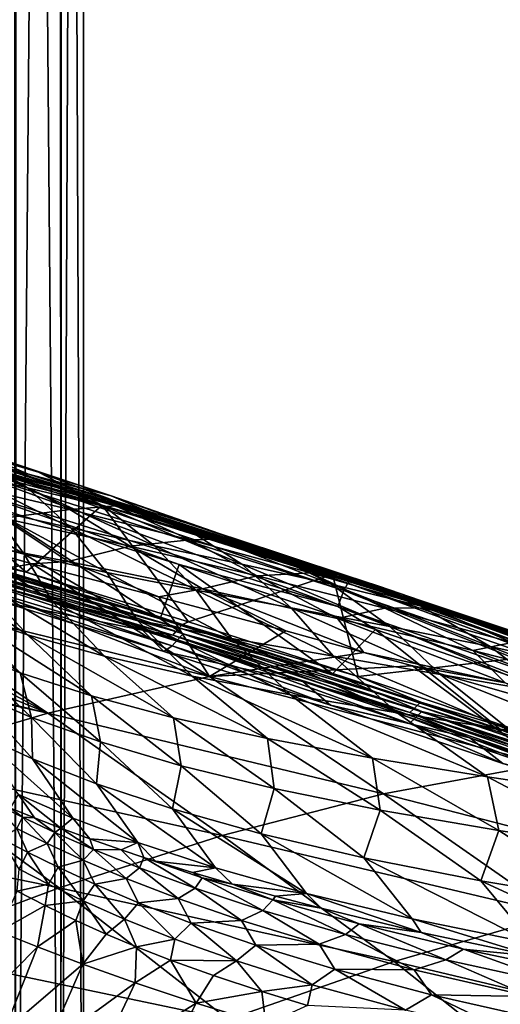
# Model space of a CAD drawing. Header units: metres. Extents: x -106 to 264, y -111 to 81.
# Tile 438 of 549: x 216.33 to 221.17, y 34.67 to 44.6. Entities that reach past the tile are written whole.
import ezdxf

# ---------------------------------------------------------------- set-up
doc = ezdxf.new("R2010")
doc.units = ezdxf.units.M
doc.layers.add('solid_20422013', color=7, linetype='CONTINUOUS')

msp = doc.modelspace()

# ---------------------------------------------------------------- linework, layer by layer
at = {"layer": 'solid_20422013'}
for points in [[(216.280319, 28.6, -4.890322), (216.271927, 80.599998, -4.917704), (216.733643, 80.599998, -2.992233)], [(216.280167, 28.6, 4.890793), (216.740433, 28.6, 2.955278), (216.306488, 80.599998, 4.802981)], [(216.740524, 28.6, -2.95477), (216.280319, 28.6, -4.890322), (216.733643, 80.599998, -2.992233)], [(216.740433, 28.6, 2.955278), (216.75386, 80.599998, 2.878128), (216.306488, 80.599998, 4.802981)], [(216.740524, 28.6, -2.95477), (216.733643, 80.599998, -2.992233), (216.967316, 80.599998, -1.043987)], [(216.740433, 28.6, 2.955278), (216.969955, 28.6, 0.994871), (216.75386, 80.599998, 2.878128)], [(216.969986, 28.6, -0.994345), (216.740524, 28.6, -2.95477), (216.967316, 80.599998, -1.043987)], [(216.969955, 28.6, 0.994871), (216.973877, 80.599998, 0.930066), (216.75386, 80.599998, 2.878128)], [(216.969986, 28.6, -0.994345), (216.967316, 80.599998, -1.043987), (216.973877, 80.599998, 0.930066)], [(216.969955, 28.6, 0.994871), (216.969986, 28.6, -0.994345), (216.973877, 80.599998, 0.930066)], [(216.182877, 40.005501, 150.302231), (212.647858, 40.954948, 149.805984), (216.716995, 39.877262, 150.478729)], [(216.360535, 39.986912, 150.489273), (216.716995, 39.877262, 150.478729), (212.647858, 40.954948, 149.805984)], [(215.337158, 40.27499, 150.302704), (216.360535, 39.986912, 150.489273), (212.647858, 40.954948, 149.805984)], [(215.146973, 40.52866, 145.467239), (216.516342, 40.034851, 145.845596), (215.792877, 40.249226, 143.816742)], [(215.146973, 40.52866, 145.467239), (215.783218, 40.286339, 147.559662), (216.516342, 40.034851, 145.845596)], [(216.415894, 40.014969, 149.70137), (214.88797, 40.455227, 149.4328), (215.89325, 40.159145, 149.655396)], [(215.783218, 40.286339, 147.559662), (214.88797, 40.455227, 149.4328), (216.415894, 40.014969, 149.70137)], [(215.088852, 40.449482, 141.786148), (216.405365, 39.879646, 142.549805), (215.660767, 40.061897, 140.586212)], [(215.088852, 40.449482, 141.786148), (215.792877, 40.249226, 143.816742), (216.405365, 39.879646, 142.549805)], [(214.899155, 40.315083, 150.02832), (216.391357, 39.028397, 149.987457), (214.848022, 39.465706, 149.708817)], [(217.156158, 39.702271, 150.463379), (216.391357, 39.028397, 149.987457), (214.899155, 40.315083, 150.02832)], [(217.156158, 39.702271, 150.463379), (214.899155, 40.315083, 150.02832), (216.182877, 40.005501, 150.302231)], [(215.783218, 40.286339, 147.559662), (216.415894, 40.014969, 149.70137), (217.246994, 39.79908, 147.89917)], [(215.783218, 40.286339, 147.559662), (217.246994, 39.79908, 147.89917), (216.516342, 40.034851, 145.845596)], [(216.151825, 40.010075, 150.989334), (216.360535, 39.986912, 150.489273), (215.337158, 40.27499, 150.302704)], [(215.792877, 40.249226, 143.816742), (217.181641, 39.689869, 144.476959), (216.405365, 39.879646, 142.549805)], [(215.792877, 40.249226, 143.816742), (216.516342, 40.034851, 145.845596), (217.181641, 39.689869, 144.476959)], [(215.826477, 40.038757, 149.832108), (219.592987, 38.845348, 150.615005), (215.860413, 40.111385, 149.761017)], [(215.860413, 40.111385, 149.761017), (219.633377, 38.916962, 150.54628), (215.89325, 40.159145, 149.655396)], [(219.592987, 38.845348, 150.615005), (219.633377, 38.916962, 150.54628), (215.860413, 40.111385, 149.761017)], [(216.415894, 40.014969, 149.70137), (215.89325, 40.159145, 149.655396), (219.673706, 38.963882, 150.442917)], [(219.633377, 38.916962, 150.54628), (219.673706, 38.963882, 150.442917), (215.89325, 40.159145, 149.655396)], [(215.619583, 39.947189, 153.187698), (216.829987, 39.661644, 153.105804), (216.151825, 40.010075, 150.989334)], [(215.660767, 40.061897, 140.586212), (216.841949, 39.475445, 141.196701), (216.047073, 39.653847, 139.183823)], [(215.660767, 40.061897, 140.586212), (216.405365, 39.879646, 142.549805), (216.841949, 39.475445, 141.196701)], [(215.771225, 39.874649, 149.872879), (219.529785, 38.68317, 150.651749), (215.826477, 40.038757, 149.832108)], [(219.529785, 38.68317, 150.651749), (219.592987, 38.845348, 150.615005), (215.826477, 40.038757, 149.832108)], [(216.151825, 40.010075, 150.989334), (217.289948, 39.698532, 150.952576), (216.360535, 39.986912, 150.489273)], [(216.829987, 39.661644, 153.105804), (217.289948, 39.698532, 150.952576), (216.151825, 40.010075, 150.989334)], [(220.03688, 38.809662, 151.136765), (216.182877, 40.005501, 150.302231), (216.716995, 39.877262, 150.478729)], [(217.156158, 39.702271, 150.463379), (216.182877, 40.005501, 150.302231), (220.03688, 38.809662, 151.136765)], [(216.360535, 39.986912, 150.489273), (217.355194, 39.693787, 150.685257), (216.716995, 39.877262, 150.478729)], [(217.289948, 39.698532, 150.952576), (217.355194, 39.693787, 150.685257), (216.360535, 39.986912, 150.489273)], [(216.524323, 39.982491, 149.721039), (216.415894, 40.014969, 149.70137), (219.673706, 38.963882, 150.442917)], [(217.246994, 39.79908, 147.89917), (216.415894, 40.014969, 149.70137), (216.524323, 39.982491, 149.721039)], [(216.516342, 40.034851, 145.845596), (217.977478, 39.486336, 146.400955), (217.181641, 39.689869, 144.476959)], [(216.516342, 40.034851, 145.845596), (217.246994, 39.79908, 147.89917), (217.977478, 39.486336, 146.400955)], [(218.020004, 39.519215, 150.000366), (216.524323, 39.982491, 149.721039), (219.673706, 38.963882, 150.442917)], [(217.246994, 39.79908, 147.89917), (216.524323, 39.982491, 149.721039), (218.020004, 39.519215, 150.000366)], [(216.160721, 39.571217, 155.430405), (216.829987, 39.661644, 153.105804), (215.619583, 39.947189, 153.187698)], [(215.315079, 39.83709, 137.054398), (216.3703, 39.209679, 137.836121), (215.621826, 39.403072, 135.566788)], [(215.315079, 39.83709, 137.054398), (216.047073, 39.653847, 139.183823), (216.3703, 39.209679, 137.836121)], [(217.93187, 39.107571, 150.275314), (219.529785, 38.68317, 150.651749), (215.771225, 39.874649, 149.872879)], [(215.968414, 39.714626, 149.890137), (217.93187, 39.107571, 150.275314), (215.771225, 39.874649, 149.872879)], [(216.405365, 39.879646, 142.549805), (217.685867, 39.295692, 143.131149), (216.841949, 39.475445, 141.196701)], [(216.405365, 39.879646, 142.549805), (217.181641, 39.689869, 144.476959), (217.685867, 39.295692, 143.131149)], [(220.03688, 38.809662, 151.136765), (216.716995, 39.877262, 150.478729), (220.688507, 38.625492, 151.376526)], [(220.183044, 38.802135, 151.325226), (220.688507, 38.625492, 151.376526), (216.716995, 39.877262, 150.478729)], [(219.261246, 39.101009, 151.100723), (220.183044, 38.802135, 151.325226), (216.716995, 39.877262, 150.478729)], [(218.429184, 39.364376, 150.912003), (219.261246, 39.101009, 151.100723), (216.716995, 39.877262, 150.478729)], [(218.320389, 39.398304, 150.888229), (218.429184, 39.364376, 150.912003), (216.716995, 39.877262, 150.478729)], [(217.355194, 39.693787, 150.685257), (218.320389, 39.398304, 150.888229), (216.716995, 39.877262, 150.478729)], [(217.246994, 39.79908, 147.89917), (218.020004, 39.519215, 150.000366), (218.779846, 39.262154, 148.343887)], [(217.246994, 39.79908, 147.89917), (218.779846, 39.262154, 148.343887), (217.977478, 39.486336, 146.400955)], [(215.953339, 39.092499, 149.661804), (217.741165, 38.55759, 150.01535), (215.968414, 39.714626, 149.890137)], [(217.741165, 38.55759, 150.01535), (217.93187, 39.107571, 150.275314), (215.968414, 39.714626, 149.890137)], [(217.156158, 39.702271, 150.463379), (218.026855, 38.527409, 150.320114), (216.391357, 39.028397, 149.987457)], [(216.829987, 39.661644, 153.105804), (218.04184, 39.353695, 153.017487), (217.289948, 39.698532, 150.952576)], [(219.477615, 39.005531, 150.992249), (218.026855, 38.527409, 150.320114), (217.156158, 39.702271, 150.463379)], [(219.477615, 39.005531, 150.992249), (217.156158, 39.702271, 150.463379), (220.03688, 38.809662, 151.136765)], [(217.181641, 39.689869, 144.476959), (218.564911, 39.108395, 145.025238), (217.685867, 39.295692, 143.131149)], [(217.181641, 39.689869, 144.476959), (217.977478, 39.486336, 146.400955), (218.564911, 39.108395, 145.025238)], [(217.289948, 39.698532, 150.952576), (218.429184, 39.364376, 150.912003), (217.355194, 39.693787, 150.685257)], [(218.04184, 39.353695, 153.017487), (218.429184, 39.364376, 150.912003), (217.289948, 39.698532, 150.952576)], [(217.355194, 39.693787, 150.685257), (218.429184, 39.364376, 150.912003), (218.320389, 39.398304, 150.888229)], [(216.047073, 39.653847, 139.183823), (217.203201, 39.026905, 139.942795), (216.3703, 39.209679, 137.836121)], [(216.047073, 39.653847, 139.183823), (216.841949, 39.475445, 141.196701), (217.203201, 39.026905, 139.942795)], [(216.160721, 39.571217, 155.430405), (217.438171, 39.292027, 155.295898), (216.829987, 39.661644, 153.105804)], [(217.438171, 39.292027, 155.295898), (218.04184, 39.353695, 153.017487), (216.829987, 39.661644, 153.105804)], [(215.468353, 39.391098, 157.900757), (216.815582, 39.13707, 157.722366), (216.160721, 39.571217, 155.430405)], [(216.815582, 39.13707, 157.722366), (217.438171, 39.292027, 155.295898), (216.160721, 39.571217, 155.430405)], [(217.977478, 39.486336, 146.400955), (219.464828, 38.907063, 146.911713), (218.564911, 39.108395, 145.025238)], [(217.977478, 39.486336, 146.400955), (218.779846, 39.262154, 148.343887), (219.464828, 38.907063, 146.911713)], [(218.491089, 39.367771, 150.092499), (218.020004, 39.519215, 150.000366), (219.673706, 38.963882, 150.442917)], [(218.779846, 39.262154, 148.343887), (218.020004, 39.519215, 150.000366), (218.491089, 39.367771, 150.092499)], [(214.848022, 39.465706, 149.708817), (216.391357, 39.028397, 149.987457), (215.706009, 39.182846, 149.964798)], [(215.468353, 39.391098, 157.900757), (215.651917, 38.980938, 160.421265), (216.452286, 39.112495, 158.461594)], [(215.468353, 39.391098, 157.900757), (216.452286, 39.112495, 158.461594), (216.815582, 39.13707, 157.722366)], [(215.621826, 39.403072, 135.566788), (216.650925, 38.740555, 136.509705), (215.893616, 38.949154, 134.058716)], [(215.621826, 39.403072, 135.566788), (216.3703, 39.209679, 137.836121), (216.650925, 38.740555, 136.509705)], [(216.841949, 39.475445, 141.196701), (218.105484, 38.848732, 141.926559), (217.203201, 39.026905, 139.942795)], [(216.841949, 39.475445, 141.196701), (217.685867, 39.295692, 143.131149), (218.105484, 38.848732, 141.926559)], [(216.815582, 39.13707, 157.722366), (218.168671, 38.860825, 157.527847), (217.438171, 39.292027, 155.295898)], [(217.438171, 39.292027, 155.295898), (218.719269, 38.990429, 155.150497), (218.04184, 39.353695, 153.017487)], [(218.168671, 38.860825, 157.527847), (218.719269, 38.990429, 155.150497), (217.438171, 39.292027, 155.295898)], [(217.685867, 39.295692, 143.131149), (219.061005, 38.66888, 143.82785), (218.105484, 38.848732, 141.926559)], [(217.685867, 39.295692, 143.131149), (218.564911, 39.108395, 145.025238), (219.061005, 38.66888, 143.82785)], [(218.04184, 39.353695, 153.017487), (219.255173, 39.023159, 152.922745), (218.429184, 39.364376, 150.912003)], [(218.719269, 38.990429, 155.150497), (219.255173, 39.023159, 152.922745), (218.04184, 39.353695, 153.017487)], [(219.255173, 39.023159, 152.922745), (219.261246, 39.101009, 151.100723), (218.429184, 39.364376, 150.912003)], [(219.616455, 38.996574, 150.325897), (218.491089, 39.367771, 150.092499), (219.673706, 38.963882, 150.442917)], [(218.779846, 39.262154, 148.343887), (218.491089, 39.367771, 150.092499), (219.616455, 38.996574, 150.325897)], [(216.3703, 39.209679, 137.836121), (217.509216, 38.545933, 138.754318), (216.650925, 38.740555, 136.509705)], [(216.3703, 39.209679, 137.836121), (217.203201, 39.026905, 139.942795), (217.509216, 38.545933, 138.754318)], [(218.779846, 39.262154, 148.343887), (219.616455, 38.996574, 150.325897), (220.370483, 38.684563, 148.811829)], [(218.779846, 39.262154, 148.343887), (220.370483, 38.684563, 148.811829), (219.464828, 38.907063, 146.911713)], [(215.229919, 39.172157, 131.375198), (216.405029, 38.397038, 133.513123), (215.727844, 38.624527, 130.76767)], [(215.229919, 39.172157, 131.375198), (215.893616, 38.949154, 134.058716), (216.405029, 38.397038, 133.513123)], [(215.648773, 39.110191, 150.166534), (217.90007, 38.431, 150.612946), (215.620163, 39.073864, 150.26741)], [(215.677399, 39.146519, 150.065674), (217.9328, 38.466927, 150.513199), (215.648773, 39.110191, 150.166534)], [(217.9328, 38.466927, 150.513199), (217.90007, 38.431, 150.612946), (215.648773, 39.110191, 150.166534)], [(216.452286, 39.112495, 158.461594), (215.651917, 38.980938, 160.421265), (218.239243, 37.977776, 163.61705)], [(215.709167, 39.08704, 149.796707), (215.660522, 39.025394, 149.967941), (217.917191, 38.346348, 150.414856)], [(215.706009, 39.182846, 149.964798), (217.96553, 38.502853, 150.413437), (215.677399, 39.146519, 150.065674)], [(217.96553, 38.502853, 150.413437), (217.9328, 38.466927, 150.513199), (215.677399, 39.146519, 150.065674)], [(216.391357, 39.028397, 149.987457), (217.96553, 38.502853, 150.413437), (215.706009, 39.182846, 149.964798)], [(217.972839, 38.40731, 150.245529), (215.953339, 39.092499, 149.661804), (215.709167, 39.08704, 149.796707)], [(217.972839, 38.40731, 150.245529), (215.709167, 39.08704, 149.796707), (217.917191, 38.346348, 150.414856)], [(217.972839, 38.40731, 150.245529), (217.741165, 38.55759, 150.01535), (215.953339, 39.092499, 149.661804)], [(216.815582, 39.13707, 157.722366), (216.452286, 39.112495, 158.461594), (217.729172, 38.780773, 158.903168)], [(217.729172, 38.780773, 158.903168), (216.452286, 39.112495, 158.461594), (218.239243, 37.977776, 163.61705)], [(216.815582, 39.13707, 157.722366), (217.729172, 38.780773, 158.903168), (218.168671, 38.860825, 157.527847)], [(217.741165, 38.55759, 150.01535), (219.47905, 38.003059, 150.407455), (217.93187, 39.107571, 150.275314)], [(217.93187, 39.107571, 150.275314), (219.909943, 38.451801, 150.72525), (219.529785, 38.68317, 150.651749)], [(219.47905, 38.003059, 150.407455), (219.909943, 38.451801, 150.72525), (217.93187, 39.107571, 150.275314)], [(218.564911, 39.108395, 145.025238), (220.053558, 38.481052, 145.686707), (219.061005, 38.66888, 143.82785)], [(218.564911, 39.108395, 145.025238), (219.464828, 38.907063, 146.911713), (220.053558, 38.481052, 145.686707)], [(219.255173, 39.023159, 152.922745), (220.470032, 38.669846, 152.82164), (219.261246, 39.101009, 151.100723)], [(220.470032, 38.669846, 152.82164), (220.183044, 38.802135, 151.325226), (219.261246, 39.101009, 151.100723)], [(215.660522, 39.025394, 149.967941), (215.611877, 38.963745, 150.13916), (217.861542, 38.285381, 150.584183)], [(215.620163, 39.073864, 150.26741), (217.867325, 38.395073, 150.712708), (216.020935, 38.913548, 150.446167)], [(217.90007, 38.431, 150.612946), (217.867325, 38.395073, 150.712708), (215.620163, 39.073864, 150.26741)], [(217.917191, 38.346348, 150.414856), (215.660522, 39.025394, 149.967941), (217.861542, 38.285381, 150.584183)], [(216.391357, 39.028397, 149.987457), (218.026855, 38.527409, 150.320114), (217.96553, 38.502853, 150.413437)], [(217.203201, 39.026905, 139.942795), (218.460464, 38.361412, 140.82869), (217.509216, 38.545933, 138.754318)], [(217.203201, 39.026905, 139.942795), (218.105484, 38.848732, 141.926559), (218.460464, 38.361412, 140.82869)], [(219.477615, 39.005531, 150.992249), (219.735886, 37.978474, 150.715988), (218.026855, 38.527409, 150.320114)], [(218.168671, 38.860825, 157.527847), (219.527466, 38.561993, 157.317307), (218.719269, 38.990429, 155.150497)], [(218.719269, 38.990429, 155.150497), (220.00383, 38.666119, 154.994446), (219.255173, 39.023159, 152.922745)], [(219.527466, 38.561993, 157.317307), (220.00383, 38.666119, 154.994446), (218.719269, 38.990429, 155.150497)], [(220.00383, 38.666119, 154.994446), (220.470032, 38.669846, 152.82164), (219.255173, 39.023159, 152.922745)], [(219.477615, 39.005531, 150.992249), (221.841568, 38.220821, 151.617691), (219.735886, 37.978474, 150.715988)], [(219.477615, 39.005531, 150.992249), (220.03688, 38.809662, 151.136765), (221.841568, 38.220821, 151.617691)], [(219.943359, 38.886536, 150.400131), (219.616455, 38.996574, 150.325897), (219.673706, 38.963882, 150.442917)], [(220.370483, 38.684563, 148.811829), (219.616455, 38.996574, 150.325897), (219.943359, 38.886536, 150.400131)], [(215.651917, 38.980938, 160.421265), (214.834793, 38.810173, 162.396957), (218.239243, 37.977776, 163.61705)], [(217.779007, 38.231049, 150.746582), (217.861542, 38.285381, 150.584183), (215.611877, 38.963745, 150.13916)], [(216.164215, 38.727291, 150.42131), (217.779007, 38.231049, 150.746582), (215.611877, 38.963745, 150.13916)], [(215.893616, 38.949154, 134.058716), (217.181168, 38.182598, 136.012329), (216.405029, 38.397038, 133.513123)], [(215.893616, 38.949154, 134.058716), (216.650925, 38.740555, 136.509705), (217.181168, 38.182598, 136.012329)], [(216.020935, 38.913548, 150.446167), (217.563629, 38.44334, 150.752777), (216.164215, 38.727291, 150.42131)], [(217.867325, 38.395073, 150.712708), (217.563629, 38.44334, 150.752777), (216.020935, 38.913548, 150.446167)], [(219.464828, 38.907063, 146.911713), (221.066284, 38.278461, 147.533676), (220.053558, 38.481052, 145.686707)], [(219.464828, 38.907063, 146.911713), (220.370483, 38.684563, 148.811829), (221.066284, 38.278461, 147.533676)], [(219.592987, 38.845348, 150.615005), (223.27301, 37.567207, 151.620224), (219.633377, 38.916962, 150.54628)], [(219.633377, 38.916962, 150.54628), (223.318512, 37.638065, 151.55397), (219.673706, 38.963882, 150.442917)], [(223.27301, 37.567207, 151.620224), (223.318512, 37.638065, 151.55397), (219.633377, 38.916962, 150.54628)], [(219.943359, 38.886536, 150.400131), (219.673706, 38.963882, 150.442917), (223.365936, 37.684063, 151.453232)], [(223.318512, 37.638065, 151.55397), (223.365936, 37.684063, 151.453232), (219.673706, 38.963882, 150.442917)], [(214.521881, 38.735996, 163.150024), (216.611008, 37.606918, 167.547653), (214.834793, 38.810173, 162.396957)], [(216.611008, 37.606918, 167.547653), (218.239243, 37.977776, 163.61705), (214.834793, 38.810173, 162.396957)], [(215.141022, 38.86441, 127.75309), (216.331726, 38.014317, 130.764633), (215.712769, 38.256413, 127.6987)], [(215.141022, 38.86441, 127.75309), (215.727844, 38.624527, 130.76767), (216.331726, 38.014317, 130.764633)], [(218.168671, 38.860825, 157.527847), (217.729172, 38.780773, 158.903168), (219.006104, 38.437332, 159.34816)], [(218.105484, 38.848732, 141.926559), (219.486053, 38.18074, 142.775879), (218.460464, 38.361412, 140.82869)], [(218.105484, 38.848732, 141.926559), (219.061005, 38.66888, 143.82785), (219.486053, 38.18074, 142.775879)], [(218.168671, 38.860825, 157.527847), (219.006104, 38.437332, 159.34816), (219.792236, 38.220772, 159.62262)], [(218.168671, 38.860825, 157.527847), (219.792236, 38.220772, 159.62262), (219.527466, 38.561993, 157.317307)], [(219.529785, 38.68317, 150.651749), (223.205811, 37.40588, 151.653488), (219.592987, 38.845348, 150.615005)], [(223.205811, 37.40588, 151.653488), (223.27301, 37.567207, 151.620224), (219.592987, 38.845348, 150.615005)], [(221.202728, 38.455753, 150.726212), (219.943359, 38.886536, 150.400131), (223.365936, 37.684063, 151.453232)], [(220.370483, 38.684563, 148.811829), (219.943359, 38.886536, 150.400131), (221.202728, 38.455753, 150.726212)], [(223.808243, 37.538387, 152.218781), (220.03688, 38.809662, 151.136765), (220.688507, 38.625492, 151.376526)], [(221.841568, 38.220821, 151.617691), (220.03688, 38.809662, 151.136765), (223.808243, 37.538387, 152.218781)], [(220.183044, 38.802135, 151.325226), (221.089066, 38.502373, 151.562424), (220.688507, 38.625492, 151.376526)], [(221.686432, 38.293564, 152.714203), (221.089066, 38.502373, 151.562424), (220.183044, 38.802135, 151.325226)], [(220.470032, 38.669846, 152.82164), (221.686432, 38.293564, 152.714203), (220.183044, 38.802135, 151.325226)], [(214.521881, 38.735996, 163.150024), (214.117538, 38.633446, 164.121201), (216.611008, 37.606918, 167.547653)], [(217.563629, 38.44334, 150.752777), (217.779007, 38.231049, 150.746582), (216.164215, 38.727291, 150.42131)], [(216.650925, 38.740555, 136.509705), (218.064667, 37.981834, 138.288223), (217.181168, 38.182598, 136.012329)], [(216.650925, 38.740555, 136.509705), (217.509216, 38.545933, 138.754318), (218.064667, 37.981834, 138.288223)], [(219.006104, 38.437332, 159.34816), (217.729172, 38.780773, 158.903168), (218.239243, 37.977776, 163.61705)], [(214.117538, 38.633446, 164.121201), (213.324615, 38.411762, 166.021194), (216.611008, 37.606918, 167.547653)], [(215.727844, 38.624527, 130.76767), (217.050339, 37.781887, 133.550156), (216.331726, 38.014317, 130.764633)], [(215.727844, 38.624527, 130.76767), (216.405029, 38.397038, 133.513123), (217.050339, 37.781887, 133.550156)], [(219.061005, 38.66888, 143.82785), (220.567123, 37.997623, 144.639084), (219.486053, 38.18074, 142.775879)], [(219.061005, 38.66888, 143.82785), (220.053558, 38.481052, 145.686707), (220.567123, 37.997623, 144.639084)], [(219.527466, 38.561993, 157.317307), (220.891434, 38.240147, 157.091232), (220.00383, 38.666119, 154.994446)], [(221.874496, 37.772636, 151.241989), (223.205811, 37.40588, 151.653488), (219.529785, 38.68317, 150.651749)], [(219.909943, 38.451801, 150.72525), (221.874496, 37.772636, 151.241989), (219.529785, 38.68317, 150.651749)], [(220.00383, 38.666119, 154.994446), (221.29155, 38.318775, 154.828049), (220.470032, 38.669846, 152.82164)], [(220.891434, 38.240147, 157.091232), (221.29155, 38.318775, 154.828049), (220.00383, 38.666119, 154.994446)], [(220.370483, 38.684563, 148.811829), (221.202728, 38.455753, 150.726212), (222.081619, 38.053799, 149.389618)], [(220.370483, 38.684563, 148.811829), (222.081619, 38.053799, 149.389618), (221.066284, 38.278461, 147.533676)], [(221.29155, 38.318775, 154.828049), (221.686432, 38.293564, 152.714203), (220.470032, 38.669846, 152.82164)], [(223.808243, 37.538387, 152.218781), (220.688507, 38.625492, 151.376526), (224.564255, 37.306332, 152.541092)], [(224.129074, 37.469292, 152.47287), (224.564255, 37.306332, 152.541092), (220.688507, 38.625492, 151.376526)], [(223.699509, 37.616737, 152.331238), (224.129074, 37.469292, 152.47287), (220.688507, 38.625492, 151.376526)], [(222.409912, 38.057301, 151.933304), (223.699509, 37.616737, 152.331238), (220.688507, 38.625492, 151.376526)], [(221.089066, 38.502373, 151.562424), (222.409912, 38.057301, 151.933304), (220.688507, 38.625492, 151.376526)], [(217.509216, 38.545933, 138.754318), (219.053741, 37.793114, 140.370667), (218.064667, 37.981834, 138.288223)], [(217.509216, 38.545933, 138.754318), (218.460464, 38.361412, 140.82869), (219.053741, 37.793114, 140.370667)], [(217.972839, 38.40731, 150.245529), (219.47905, 38.003059, 150.407455), (217.741165, 38.55759, 150.01535)], [(217.96553, 38.502853, 150.413437), (220.367889, 37.719757, 150.981491), (217.9328, 38.466927, 150.513199)], [(218.026855, 38.527409, 150.320114), (219.735886, 37.978474, 150.715988), (217.96553, 38.502853, 150.413437)], [(219.735886, 37.978474, 150.715988), (220.367889, 37.719757, 150.981491), (217.96553, 38.502853, 150.413437)], [(221.217712, 37.91412, 159.334885), (219.527466, 38.561993, 157.317307), (219.792236, 38.220772, 159.62262)], [(221.217712, 37.91412, 159.334885), (220.891434, 38.240147, 157.091232), (219.527466, 38.561993, 157.317307)], [(221.686432, 38.293564, 152.714203), (222.409912, 38.057301, 151.933304), (221.089066, 38.502373, 151.562424)], [(213.324615, 38.411762, 166.021194), (213.193924, 38.372753, 166.333832), (216.611008, 37.606918, 167.547653)], [(216.405029, 38.397038, 133.513123), (217.877258, 37.560692, 136.076477), (217.050339, 37.781887, 133.550156)], [(216.405029, 38.397038, 133.513123), (217.181168, 38.182598, 136.012329), (217.877258, 37.560692, 136.076477)], [(217.563629, 38.44334, 150.752777), (219.177185, 37.92691, 151.115967), (217.779007, 38.231049, 150.746582)], [(217.867325, 38.395073, 150.712708), (219.177185, 37.92691, 151.115967), (217.563629, 38.44334, 150.752777)], [(217.90007, 38.431, 150.612946), (220.293625, 37.648891, 151.178253), (217.867325, 38.395073, 150.712708)], [(217.867325, 38.395073, 150.712708), (220.256485, 37.613461, 151.276627), (219.177185, 37.92691, 151.115967)], [(220.293625, 37.648891, 151.178253), (220.256485, 37.613461, 151.276627), (217.867325, 38.395073, 150.712708)], [(217.9328, 38.466927, 150.513199), (220.330765, 37.684322, 151.079865), (217.90007, 38.431, 150.612946)], [(220.330765, 37.684322, 151.079865), (220.293625, 37.648891, 151.178253), (217.90007, 38.431, 150.612946)], [(217.972839, 38.40731, 150.245529), (217.917191, 38.346348, 150.414856), (220.315506, 37.564491, 150.98056)], [(220.367889, 37.719757, 150.981491), (220.330765, 37.684322, 151.079865), (217.9328, 38.466927, 150.513199)], [(220.378616, 37.624615, 150.813568), (219.47905, 38.003059, 150.407455), (217.972839, 38.40731, 150.245529)], [(220.378616, 37.624615, 150.813568), (217.972839, 38.40731, 150.245529), (220.315506, 37.564491, 150.98056)], [(219.792236, 38.220772, 159.62262), (219.006104, 38.437332, 159.34816), (218.239243, 37.977776, 163.61705)], [(219.47905, 38.003059, 150.407455), (221.183914, 37.434589, 150.84346), (219.909943, 38.451801, 150.72525)], [(221.183914, 37.434589, 150.84346), (221.874496, 37.772636, 151.241989), (219.909943, 38.451801, 150.72525)], [(220.053558, 38.481052, 145.686707), (221.684677, 37.805656, 146.45929), (220.567123, 37.997623, 144.639084)], [(220.053558, 38.481052, 145.686707), (221.066284, 38.278461, 147.533676), (221.684677, 37.805656, 146.45929)], [(216.611008, 37.606918, 167.547653), (213.193924, 38.372753, 166.333832), (214.973557, 37.123665, 171.451981)], [(217.917191, 38.346348, 150.414856), (217.861542, 38.285381, 150.584183), (220.252396, 37.504368, 151.147552)], [(220.315506, 37.564491, 150.98056), (217.917191, 38.346348, 150.414856), (220.252396, 37.504368, 151.147552)], [(218.460464, 38.361412, 140.82869), (220.129944, 37.611118, 142.300751), (219.053741, 37.793114, 140.370667)], [(218.460464, 38.361412, 140.82869), (219.486053, 38.18074, 142.775879), (220.129944, 37.611118, 142.300751)], [(220.891434, 38.240147, 157.091232), (222.259872, 37.89484, 156.850311), (221.29155, 38.318775, 154.828049)], [(215.712769, 38.256413, 127.6987), (216.443893, 37.565262, 128.600708), (215.853516, 37.816551, 125.211639)], [(215.712769, 38.256413, 127.6987), (216.331726, 38.014317, 130.764633), (216.443893, 37.565262, 128.600708)], [(217.779007, 38.231049, 150.746582), (219.457352, 37.690014, 151.131485), (217.861542, 38.285381, 150.584183)], [(219.177185, 37.92691, 151.115967), (219.457352, 37.690014, 151.131485), (217.779007, 38.231049, 150.746582)], [(219.457352, 37.690014, 151.131485), (220.252396, 37.504368, 151.147552), (217.861542, 38.285381, 150.584183)], [(220.283997, 38.083508, 159.794235), (219.792236, 38.220772, 159.62262), (218.239243, 37.977776, 163.61705)], [(221.841568, 38.220821, 151.617691), (221.514206, 37.378017, 151.181488), (219.735886, 37.978474, 150.715988)], [(221.217712, 37.91412, 159.334885), (219.792236, 38.220772, 159.62262), (220.283997, 38.083508, 159.794235)], [(222.652588, 37.584049, 159.022568), (222.259872, 37.89484, 156.850311), (220.891434, 38.240147, 157.091232)], [(221.217712, 37.91412, 159.334885), (222.652588, 37.584049, 159.022568), (220.891434, 38.240147, 157.091232)], [(221.066284, 38.278461, 147.533676), (222.818756, 37.597729, 148.263336), (221.684677, 37.805656, 146.45929)], [(221.066284, 38.278461, 147.533676), (222.081619, 38.053799, 149.389618), (222.818756, 37.597729, 148.263336)], [(217.181168, 38.182598, 136.012329), (218.821075, 37.352287, 138.364868), (217.877258, 37.560692, 136.076477)], [(217.181168, 38.182598, 136.012329), (218.064667, 37.981834, 138.288223), (218.821075, 37.352287, 138.364868)], [(219.486053, 38.18074, 142.775879), (221.273254, 37.430195, 144.120651), (220.129944, 37.611118, 142.300751)], [(219.486053, 38.18074, 142.775879), (220.567123, 37.997623, 144.639084), (221.273254, 37.430195, 144.120651)], [(216.331726, 38.014317, 130.764633), (217.140289, 37.318409, 131.677536), (216.443893, 37.565262, 128.600708)], [(216.331726, 38.014317, 130.764633), (217.050339, 37.781887, 133.550156), (217.140289, 37.318409, 131.677536)], [(220.283997, 38.083508, 159.794235), (218.239243, 37.977776, 163.61705), (221.607529, 37.094543, 164.808975)], [(220.378616, 37.624615, 150.813568), (221.183914, 37.434589, 150.84346), (219.47905, 38.003059, 150.407455)], [(221.563126, 37.720562, 160.239548), (220.283997, 38.083508, 159.794235), (221.607529, 37.094543, 164.808975)], [(221.217712, 37.91412, 159.334885), (220.283997, 38.083508, 159.794235), (221.563126, 37.720562, 160.239548)], [(220.567123, 37.997623, 144.639084), (222.463684, 37.244671, 145.872177), (221.273254, 37.430195, 144.120651)], [(220.567123, 37.997623, 144.639084), (221.684677, 37.805656, 146.45929), (222.463684, 37.244671, 145.872177)], [(219.99202, 36.796143, 168.742065), (218.239243, 37.977776, 163.61705), (216.611008, 37.606918, 167.547653)], [(218.064667, 37.981834, 138.288223), (219.881226, 37.156212, 140.443024), (218.821075, 37.352287, 138.364868)], [(218.064667, 37.981834, 138.288223), (219.053741, 37.793114, 140.370667), (219.881226, 37.156212, 140.443024)], [(219.99202, 36.796143, 168.742065), (221.607529, 37.094543, 164.808975), (218.239243, 37.977776, 163.61705)], [(219.177185, 37.92691, 151.115967), (220.861115, 37.359631, 151.542343), (219.457352, 37.690014, 151.131485)], [(220.256485, 37.613461, 151.276627), (220.861115, 37.359631, 151.542343), (219.177185, 37.92691, 151.115967)], [(219.735886, 37.978474, 150.715988), (221.514206, 37.378017, 151.181488), (220.367889, 37.719757, 150.981491)], [(215.853516, 37.816551, 125.211639), (216.454605, 37.14851, 125.701843), (215.915268, 37.39769, 121.96553)], [(215.853516, 37.816551, 125.211639), (216.443893, 37.565262, 128.600708), (216.454605, 37.14851, 125.701843)], [(217.050339, 37.781887, 133.550156), (217.952209, 37.078606, 134.459839), (217.140289, 37.318409, 131.677536)], [(217.050339, 37.781887, 133.550156), (217.877258, 37.560692, 136.076477), (217.952209, 37.078606, 134.459839)], [(219.053741, 37.793114, 140.370667), (221.038162, 36.96788, 142.35173), (219.881226, 37.156212, 140.443024)], [(219.053741, 37.793114, 140.370667), (220.129944, 37.611118, 142.300751), (221.038162, 36.96788, 142.35173)], [(220.367889, 37.719757, 150.981491), (222.92659, 36.844028, 151.704941), (220.330765, 37.684322, 151.079865)], [(221.514206, 37.378017, 151.181488), (222.92659, 36.844028, 151.704941), (220.367889, 37.719757, 150.981491)], [(216.611008, 37.606918, 167.547653), (214.973557, 37.123665, 171.451981), (218.367233, 36.376976, 172.639648)], [(219.99202, 36.796143, 168.742065), (216.611008, 37.606918, 167.547653), (218.367233, 36.376976, 172.639648)], [(219.457352, 37.690014, 151.131485), (221.191895, 37.102463, 151.580688), (220.252396, 37.504368, 151.147552)], [(220.861115, 37.359631, 151.542343), (221.191895, 37.102463, 151.580688), (219.457352, 37.690014, 151.131485)], [(220.129944, 37.611118, 142.300751), (222.270065, 36.782185, 144.133453), (221.038162, 36.96788, 142.35173)], [(220.129944, 37.611118, 142.300751), (221.273254, 37.430195, 144.120651), (222.270065, 36.782185, 144.133453)], [(220.293625, 37.648891, 151.178253), (222.842957, 36.774376, 151.898346), (220.256485, 37.613461, 151.276627)], [(220.256485, 37.613461, 151.276627), (222.801132, 36.739548, 151.995041), (220.861115, 37.359631, 151.542343)], [(222.842957, 36.774376, 151.898346), (222.801132, 36.739548, 151.995041), (220.256485, 37.613461, 151.276627)], [(220.330765, 37.684322, 151.079865), (222.884766, 36.8092, 151.801636), (220.293625, 37.648891, 151.178253)], [(222.884766, 36.8092, 151.801636), (222.842957, 36.774376, 151.898346), (220.293625, 37.648891, 151.178253)], [(220.378616, 37.624615, 150.813568), (220.315506, 37.564491, 150.98056), (222.873932, 36.688828, 151.702164)], [(222.92659, 36.844028, 151.704941), (222.884766, 36.8092, 151.801636), (220.330765, 37.684322, 151.079865)], [(222.944992, 36.747925, 151.538025), (221.183914, 37.434589, 150.84346), (220.378616, 37.624615, 150.813568)], [(222.944992, 36.747925, 151.538025), (220.378616, 37.624615, 150.813568), (222.873932, 36.688828, 151.702164)], [(216.443893, 37.565262, 128.600708), (217.099304, 36.896122, 129.127518), (216.454605, 37.14851, 125.701843)], [(216.443893, 37.565262, 128.600708), (217.140289, 37.318409, 131.677536), (217.099304, 36.896122, 129.127518)], [(217.877258, 37.560692, 136.076477), (218.888672, 36.848564, 136.968216), (217.952209, 37.078606, 134.459839)], [(217.877258, 37.560692, 136.076477), (218.821075, 37.352287, 138.364868), (218.888672, 36.848564, 136.968216)], [(220.315506, 37.564491, 150.98056), (220.252396, 37.504368, 151.147552), (222.802872, 36.62973, 151.866302)], [(221.191895, 37.102463, 151.580688), (222.802872, 36.62973, 151.866302), (220.252396, 37.504368, 151.147552)], [(222.873932, 36.688828, 151.702164), (220.315506, 37.564491, 150.98056), (222.802872, 36.62973, 151.866302)], [(216.859894, 36.550812, 125.106682), (215.915268, 37.39769, 121.96553), (216.454605, 37.14851, 125.701843)], [(216.859894, 36.550812, 125.106682), (216.315582, 36.786957, 121.30542), (215.915268, 37.39769, 121.96553)], [(217.140289, 37.318409, 131.677536), (217.864197, 36.643147, 132.227692), (217.099304, 36.896122, 129.127518)], [(217.140289, 37.318409, 131.677536), (217.952209, 37.078606, 134.459839), (217.864197, 36.643147, 132.227692)], [(218.821075, 37.352287, 138.364868), (219.957993, 36.630852, 139.22374), (218.888672, 36.848564, 136.968216)], [(218.821075, 37.352287, 138.364868), (219.881226, 37.156212, 140.443024), (219.957993, 36.630852, 139.22374)], [(220.861115, 37.359631, 151.542343), (222.60611, 36.75869, 152.043427), (221.191895, 37.102463, 151.580688)], [(222.801132, 36.739548, 151.995041), (222.60611, 36.75869, 152.043427), (220.861115, 37.359631, 151.542343)], [(214.973557, 37.123665, 171.451981), (213.326752, 36.543602, 175.343552), (216.72496, 35.849876, 176.538177)], [(218.367233, 36.376976, 172.639648), (214.973557, 37.123665, 171.451981), (216.72496, 35.849876, 176.538177)], [(217.51535, 36.303387, 128.606979), (216.454605, 37.14851, 125.701843), (217.099304, 36.896122, 129.127518)], [(217.51535, 36.303387, 128.606979), (216.859894, 36.550812, 125.106682), (216.454605, 37.14851, 125.701843)], [(219.881226, 37.156212, 140.443024), (221.152145, 36.4245, 141.25914), (219.957993, 36.630852, 139.22374)], [(219.881226, 37.156212, 140.443024), (221.038162, 36.96788, 142.35173), (221.152145, 36.4245, 141.25914)], [(217.952209, 37.078606, 134.459839), (218.758575, 36.393536, 135.019943), (217.864197, 36.643147, 132.227692)], [(217.952209, 37.078606, 134.459839), (218.888672, 36.848564, 136.968216), (218.758575, 36.393536, 135.019943)], [(223.340652, 35.935921, 169.902939), (221.607529, 37.094543, 164.808975), (219.99202, 36.796143, 168.742065)], [(221.038162, 36.96788, 142.35173), (222.446869, 36.225018, 143.118713), (221.152145, 36.4245, 141.25914)], [(221.038162, 36.96788, 142.35173), (222.270065, 36.782185, 144.133453), (222.446869, 36.225018, 143.118713)], [(218.29776, 36.048073, 131.77858), (217.099304, 36.896122, 129.127518), (217.864197, 36.643147, 132.227692)], [(218.29776, 36.048073, 131.77858), (217.51535, 36.303387, 128.606979), (217.099304, 36.896122, 129.127518)], [(218.888672, 36.848564, 136.968216), (219.791489, 36.151329, 137.523682), (218.758575, 36.393536, 135.019943)], [(218.888672, 36.848564, 136.968216), (219.957993, 36.630852, 139.22374), (219.791489, 36.151329, 137.523682)], [(216.476486, 36.552849, 121.230949), (216.233337, 36.651508, 119.068878), (216.315582, 36.786957, 121.30542)], [(216.742111, 36.449379, 123.279892), (216.315582, 36.786957, 121.30542), (216.859894, 36.550812, 125.106682)], [(216.742111, 36.449379, 123.279892), (216.476486, 36.552849, 121.230949), (216.315582, 36.786957, 121.30542)], [(219.99202, 36.796143, 168.742065), (218.367233, 36.376976, 172.639648), (221.732834, 35.579998, 173.79689)], [(223.340652, 35.935921, 169.902939), (219.99202, 36.796143, 168.742065), (221.732834, 35.579998, 173.79689)], [(216.353241, 36.560741, 119.846542), (216.073578, 36.697914, 117.278976), (216.233337, 36.651508, 119.068878)], [(216.298431, 36.446411, 118.601791), (216.073578, 36.697914, 117.278976), (216.353241, 36.560741, 119.846542)], [(216.353241, 36.560741, 119.846542), (216.233337, 36.651508, 119.068878), (216.476486, 36.552849, 121.230949)], [(219.216293, 35.789936, 134.633865), (217.864197, 36.643147, 132.227692), (218.758575, 36.393536, 135.019943)], [(219.216293, 35.789936, 134.633865), (218.29776, 36.048073, 131.77858), (217.864197, 36.643147, 132.227692)], [(219.957993, 36.630852, 139.22374), (220.970352, 35.920227, 139.759445), (219.791489, 36.151329, 137.523682)], [(219.957993, 36.630852, 139.22374), (221.152145, 36.4245, 141.25914), (220.970352, 35.920227, 139.759445)], [(216.72496, 35.849876, 176.538177), (213.326752, 36.543602, 175.343552), (215.057434, 35.227051, 180.472458)], [(216.604614, 36.296303, 121.212059), (216.298431, 36.446411, 118.601791), (216.353241, 36.560741, 119.846542)], [(216.681015, 36.406914, 122.406067), (216.353241, 36.560741, 119.846542), (216.476486, 36.552849, 121.230949)], [(216.604614, 36.296303, 121.212059), (216.353241, 36.560741, 119.846542), (216.681015, 36.406914, 122.406067)], [(216.681015, 36.406914, 122.406067), (216.476486, 36.552849, 121.230949), (216.742111, 36.449379, 123.279892)], [(217.0327, 36.341415, 125.220963), (216.742111, 36.449379, 123.279892), (216.859894, 36.550812, 125.106682)], [(217.0327, 36.341415, 125.220963), (216.859894, 36.550812, 125.106682), (217.51535, 36.303387, 128.606979)], [(216.404755, 36.208794, 119.127991), (216.140442, 36.344994, 116.535072), (216.298431, 36.446411, 118.601791)], [(216.404755, 36.208794, 119.127991), (216.298431, 36.446411, 118.601791), (216.604614, 36.296303, 121.212059)], [(217.068909, 36.236031, 124.954124), (216.681015, 36.406914, 122.406067), (216.742111, 36.449379, 123.279892)], [(217.068909, 36.236031, 124.954124), (216.742111, 36.449379, 123.279892), (217.0327, 36.341415, 125.220963)], [(221.152145, 36.4245, 141.25914), (222.282166, 35.699512, 141.762695), (220.970352, 35.920227, 139.759445)], [(221.152145, 36.4245, 141.25914), (222.446869, 36.225018, 143.118713), (222.282166, 35.699512, 141.762695)], [(216.404755, 36.208794, 119.127991), (216.320679, 36.035343, 118.300079), (216.140442, 36.344994, 116.535072)], [(216.966766, 36.128651, 123.81192), (216.604614, 36.296303, 121.212059), (216.681015, 36.406914, 122.406067)], [(216.966766, 36.128651, 123.81192), (216.681015, 36.406914, 122.406067), (217.068909, 36.236031, 124.954124)], [(218.367233, 36.376976, 172.639648), (216.72496, 35.849876, 176.538177), (220.100311, 35.105907, 177.705276)], [(217.348495, 36.231049, 127.050888), (217.0327, 36.341415, 125.220963), (217.51535, 36.303387, 128.606979)], [(217.068909, 36.236031, 124.954124), (217.0327, 36.341415, 125.220963), (217.348495, 36.231049, 127.050888)], [(221.732834, 35.579998, 173.79689), (218.367233, 36.376976, 172.639648), (220.100311, 35.105907, 177.705276)], [(220.279236, 35.534241, 137.190079), (218.758575, 36.393536, 135.019943), (219.791489, 36.151329, 137.523682)], [(220.279236, 35.534241, 137.190079), (219.216293, 35.789936, 134.633865), (218.758575, 36.393536, 135.019943)], [(216.714676, 36.05571, 121.713036), (216.404755, 36.208794, 119.127991), (216.604614, 36.296303, 121.212059)], [(216.714676, 36.05571, 121.713036), (216.604614, 36.296303, 121.212059), (216.966766, 36.128651, 123.81192)], [(217.399643, 35.943211, 126.396721), (216.966766, 36.128651, 123.81192), (217.068909, 36.236031, 124.954124)], [(217.532669, 36.048092, 127.485413), (217.068909, 36.236031, 124.954124), (217.348495, 36.231049, 127.050888)], [(217.399643, 35.943211, 126.396721), (217.068909, 36.236031, 124.954124), (217.532669, 36.048092, 127.485413)], [(217.577347, 36.155193, 128.226196), (217.348495, 36.231049, 127.050888), (217.51535, 36.303387, 128.606979)], [(217.532669, 36.048092, 127.485413), (217.348495, 36.231049, 127.050888), (217.577347, 36.155193, 128.226196)], [(217.692749, 36.118031, 128.777191), (217.51535, 36.303387, 128.606979), (218.29776, 36.048073, 131.77858)], [(217.692749, 36.118031, 128.777191), (217.577347, 36.155193, 128.226196), (217.51535, 36.303387, 128.606979)], [(216.404755, 36.208794, 119.127991), (216.615112, 35.885681, 120.919548), (216.320679, 36.035343, 118.300079)], [(216.714676, 36.05571, 121.713036), (216.615112, 35.885681, 120.919548), (216.404755, 36.208794, 119.127991)], [(217.081909, 35.885345, 124.286987), (216.714676, 36.05571, 121.713036), (216.966766, 36.128651, 123.81192)], [(217.081909, 35.885345, 124.286987), (216.966766, 36.128651, 123.81192), (217.399643, 35.943211, 126.396721)], [(218.09317, 35.843395, 129.991989), (217.532669, 36.048092, 127.485413), (217.577347, 36.155193, 128.226196)], [(218.066238, 36.002735, 130.400177), (217.577347, 36.155193, 128.226196), (217.692749, 36.118031, 128.777191)], [(218.163406, 35.950394, 130.688492), (217.577347, 36.155193, 128.226196), (218.066238, 36.002735, 130.400177)], [(218.09317, 35.843395, 129.991989), (217.577347, 36.155193, 128.226196), (218.163406, 35.950394, 130.688492)], [(218.066238, 36.002735, 130.400177), (217.692749, 36.118031, 128.777191), (218.29776, 36.048073, 131.77858)], [(221.494537, 35.286186, 139.464752), (219.791489, 36.151329, 137.523682), (220.970352, 35.920227, 139.759445)], [(221.494537, 35.286186, 139.464752), (220.279236, 35.534241, 137.190079), (219.791489, 36.151329, 137.523682)], [(216.320679, 36.035343, 118.300079), (216.615112, 35.885681, 120.919548), (216.300415, 35.814568, 118.511978)], [(216.714676, 36.05571, 121.713036), (216.964081, 35.718479, 123.528915), (216.615112, 35.885681, 120.919548)], [(217.081909, 35.885345, 124.286987), (216.964081, 35.718479, 123.528915), (216.714676, 36.05571, 121.713036)], [(217.922913, 35.740559, 128.959229), (217.399643, 35.943211, 126.396721), (217.532669, 36.048092, 127.485413)], [(217.922913, 35.740559, 128.959229), (217.532669, 36.048092, 127.485413), (218.09317, 35.843395, 129.991989)], [(218.468735, 35.885452, 131.921341), (218.066238, 36.002735, 130.400177), (218.29776, 36.048073, 131.77858)], [(218.468735, 35.885452, 131.921341), (218.29776, 36.048073, 131.77858), (219.216293, 35.789936, 134.633865)], [(217.521729, 35.697594, 126.84494), (217.081909, 35.885345, 124.286987), (217.399643, 35.943211, 126.396721)], [(217.521729, 35.697594, 126.84494), (217.399643, 35.943211, 126.396721), (217.922913, 35.740559, 128.959229)], [(218.163406, 35.950394, 130.688492), (218.066238, 36.002735, 130.400177), (218.468735, 35.885452, 131.921341)], [(218.775314, 35.620415, 132.462128), (218.09317, 35.843395, 129.991989), (218.163406, 35.950394, 130.688492)], [(218.877335, 35.726765, 133.121826), (218.163406, 35.950394, 130.688492), (218.468735, 35.885452, 131.921341)], [(218.775314, 35.620415, 132.462128), (218.163406, 35.950394, 130.688492), (218.877335, 35.726765, 133.121826)], [(222.85495, 35.047707, 141.486633), (220.970352, 35.920227, 139.759445), (222.282166, 35.699512, 141.762695)], [(222.85495, 35.047707, 141.486633), (221.494537, 35.286186, 139.464752), (220.970352, 35.920227, 139.759445)], [(216.72496, 35.849876, 176.538177), (215.057434, 35.227051, 180.472458), (218.42688, 34.52216, 181.682068)], [(216.11702, 35.409126, 118.074699), (216.300415, 35.814568, 118.511978), (216.582504, 35.670444, 121.027382)], [(216.615112, 35.885681, 120.919548), (216.582504, 35.670444, 121.027382), (216.300415, 35.814568, 118.511978)], [(216.615112, 35.885681, 120.919548), (216.964081, 35.718479, 123.528915), (216.582504, 35.670444, 121.027382)], [(220.100311, 35.105907, 177.705276), (216.72496, 35.849876, 176.538177), (218.42688, 34.52216, 181.682068)], [(217.081909, 35.885345, 124.286987), (217.382263, 35.533485, 126.123802), (216.964081, 35.718479, 123.528915)], [(217.521729, 35.697594, 126.84494), (217.382263, 35.533485, 126.123802), (217.081909, 35.885345, 124.286987)], [(218.561493, 35.519756, 131.488815), (217.922913, 35.740559, 128.959229), (218.09317, 35.843395, 129.991989)], [(218.561493, 35.519756, 131.488815), (218.09317, 35.843395, 129.991989), (218.775314, 35.620415, 132.462128)], [(218.90213, 35.764977, 133.347702), (218.468735, 35.885452, 131.921341), (219.216293, 35.789936, 134.633865)], [(218.877335, 35.726765, 133.121826), (218.468735, 35.885452, 131.921341), (218.90213, 35.764977, 133.347702)], [(216.964081, 35.718479, 123.528915), (216.893204, 35.520287, 123.381332), (216.582504, 35.670444, 121.027382)], [(216.964081, 35.718479, 123.528915), (217.198792, 35.382595, 125.363068), (216.893204, 35.520287, 123.381332)], [(216.964081, 35.718479, 123.528915), (217.382263, 35.533485, 126.123802), (217.198792, 35.382595, 125.363068)], [(218.054382, 35.493061, 129.379272), (217.521729, 35.697594, 126.84494), (217.922913, 35.740559, 128.959229)], [(218.054382, 35.493061, 129.379272), (217.922913, 35.740559, 128.959229), (218.561493, 35.519756, 131.488815)], [(219.607193, 35.379025, 134.877991), (218.775314, 35.620415, 132.462128), (218.877335, 35.726765, 133.121826)], [(218.877335, 35.726765, 133.121826), (218.90213, 35.764977, 133.347702), (219.362503, 35.643036, 134.673828)], [(219.745407, 35.485188, 135.497681), (218.877335, 35.726765, 133.121826), (219.362503, 35.643036, 134.673828)], [(219.607193, 35.379025, 134.877991), (218.877335, 35.726765, 133.121826), (219.745407, 35.485188, 135.497681)], [(219.362503, 35.643036, 134.673828), (218.90213, 35.764977, 133.347702), (219.216293, 35.789936, 134.633865)], [(220.370239, 35.399464, 137.081833), (219.216293, 35.789936, 134.633865), (220.279236, 35.534241, 137.190079)], [(220.370239, 35.399464, 137.081833), (219.362503, 35.643036, 134.673828), (219.216293, 35.789936, 134.633865)], [(216.507065, 35.253883, 121.507347), (216.11702, 35.409126, 118.074699), (216.582504, 35.670444, 121.027382)], [(216.507065, 35.253883, 121.507347), (216.582504, 35.670444, 121.027382), (216.893204, 35.520287, 123.381332)], [(217.521729, 35.697594, 126.84494), (217.889313, 35.331253, 128.697327), (217.382263, 35.533485, 126.123802)], [(218.054382, 35.493061, 129.379272), (217.889313, 35.331253, 128.697327), (217.521729, 35.697594, 126.84494)], [(219.343536, 35.279816, 133.969391), (218.561493, 35.519756, 131.488815), (218.775314, 35.620415, 132.462128)], [(219.343536, 35.279816, 133.969391), (218.775314, 35.620415, 132.462128), (219.607193, 35.379025, 134.877991)], [(219.745407, 35.485188, 135.497681), (219.362503, 35.643036, 134.673828), (220.370239, 35.399464, 137.081833)], [(216.961548, 35.08004, 124.704338), (216.507065, 35.253883, 121.507347), (216.893204, 35.520287, 123.381332)], [(216.961548, 35.08004, 124.704338), (216.893204, 35.520287, 123.381332), (217.198792, 35.382595, 125.363068)], [(217.382263, 35.533485, 126.123802), (217.502731, 35.254311, 127.076569), (217.198792, 35.382595, 125.363068)], [(217.382263, 35.533485, 126.123802), (217.889313, 35.331253, 128.697327), (217.502731, 35.254311, 127.076569)], [(218.70491, 35.270504, 131.878723), (218.054382, 35.493061, 129.379272), (218.561493, 35.519756, 131.488815)], [(218.70491, 35.270504, 131.878723), (218.561493, 35.519756, 131.488815), (219.343536, 35.279816, 133.969391)], [(221.732834, 35.579998, 173.79689), (220.100311, 35.105907, 177.705276), (223.449814, 34.310249, 178.847687)], [(221.506821, 35.159298, 139.219406), (220.279236, 35.534241, 137.190079), (221.494537, 35.286186, 139.464752)], [(221.506821, 35.159298, 139.219406), (220.370239, 35.399464, 137.081833), (220.279236, 35.534241, 137.190079)], [(218.054382, 35.493061, 129.379272), (218.510162, 35.111084, 131.238831), (217.889313, 35.331253, 128.697327)], [(218.70491, 35.270504, 131.878723), (218.510162, 35.111084, 131.238831), (218.054382, 35.493061, 129.379272)], [(220.620453, 35.121662, 137.213776), (219.607193, 35.379025, 134.877991), (219.745407, 35.485188, 135.497681)], [(220.798752, 35.22871, 137.788849), (219.745407, 35.485188, 135.497681), (220.370239, 35.399464, 137.081833)], [(220.620453, 35.121662, 137.213776), (219.745407, 35.485188, 135.497681), (220.798752, 35.22871, 137.788849)], [(215.79509, 34.536419, 117.939491), (216.11702, 35.409126, 118.074699), (216.507065, 35.253883, 121.507347)], [(216.961548, 35.08004, 124.704338), (217.198792, 35.382595, 125.363068), (217.502731, 35.254311, 127.076569)], [(217.889313, 35.331253, 128.697327), (217.846832, 35.119675, 128.767319), (217.502731, 35.254311, 127.076569)], [(217.889313, 35.331253, 128.697327), (218.510162, 35.111084, 131.238831), (217.846832, 35.119675, 128.767319)], [(220.301407, 35.022278, 136.377151), (219.343536, 35.279816, 133.969391), (219.607193, 35.379025, 134.877991)], [(220.301407, 35.022278, 136.377151), (219.607193, 35.379025, 134.877991), (220.620453, 35.121662, 137.213776)], [(220.798752, 35.22871, 137.788849), (220.370239, 35.399464, 137.081833), (221.506821, 35.159298, 139.219406)], [(215.057434, 35.227051, 180.472458), (213.370224, 34.519207, 184.437714), (216.720154, 33.840881, 185.718018)], [(218.42688, 34.52216, 181.682068), (215.057434, 35.227051, 180.472458), (216.720154, 33.840881, 185.718018)], [(216.165283, 34.399014, 121.348358), (215.79509, 34.536419, 117.939491), (216.507065, 35.253883, 121.507347)], [(216.165283, 34.399014, 121.348358), (216.507065, 35.253883, 121.507347), (216.961548, 35.08004, 124.704338)], [(217.490204, 34.890171, 127.666496), (216.961548, 35.08004, 124.704338), (217.502731, 35.254311, 127.076569)], [(217.490204, 34.890171, 127.666496), (217.502731, 35.254311, 127.076569), (217.846832, 35.119675, 128.767319)], [(218.70491, 35.270504, 131.878723), (219.273361, 34.871777, 133.733002), (218.510162, 35.111084, 131.238831)], [(219.501511, 35.029331, 134.326691), (218.70491, 35.270504, 131.878723), (219.343536, 35.279816, 133.969391)], [(219.501511, 35.029331, 134.326691), (219.273361, 34.871777, 133.733002), (218.70491, 35.270504, 131.878723)], [(219.501511, 35.029331, 134.326691), (219.343536, 35.279816, 133.969391), (220.301407, 35.022278, 136.377151)], [(221.846497, 34.854401, 139.435074), (220.620453, 35.121662, 137.213776), (220.798752, 35.22871, 137.788849)], [(222.065857, 34.964214, 139.960815), (220.798752, 35.22871, 137.788849), (221.506821, 35.159298, 139.219406)], [(221.846497, 34.854401, 139.435074), (220.798752, 35.22871, 137.788849), (222.065857, 34.964214, 139.960815)], [(218.102661, 34.686848, 130.394989), (217.490204, 34.890171, 127.666496), (217.846832, 35.119675, 128.767319)], [(218.102661, 34.686848, 130.394989), (217.846832, 35.119675, 128.767319), (218.277328, 34.965031, 130.588394)], [(218.510162, 35.111084, 131.238831), (218.277328, 34.965031, 130.588394), (217.846832, 35.119675, 128.767319)], [(221.46936, 34.751976, 138.678696), (220.301407, 35.022278, 136.377151), (220.620453, 35.121662, 137.213776)], [(221.46936, 34.751976, 138.678696), (220.620453, 35.121662, 137.213776), (221.846497, 34.854401, 139.435074)], [(216.596512, 34.240299, 124.525902), (216.165283, 34.399014, 121.348358), (216.961548, 35.08004, 124.704338)], [(216.596512, 34.240299, 124.525902), (216.961548, 35.08004, 124.704338), (217.490204, 34.890171, 127.666496)], [(218.510162, 35.111084, 131.238831), (218.76413, 34.804234, 132.346695), (218.277328, 34.965031, 130.588394)], [(220.100311, 35.105907, 177.705276), (218.42688, 34.52216, 181.682068), (221.780243, 33.766129, 182.856018)], [(218.510162, 35.111084, 131.238831), (219.273361, 34.871777, 133.733002), (218.76413, 34.804234, 132.346695)], [(219.501511, 35.029331, 134.326691), (220.211807, 34.61459, 136.15683), (219.273361, 34.871777, 133.733002)], [(220.47644, 34.771454, 136.698685), (220.211807, 34.61459, 136.15683), (219.501511, 35.029331, 134.326691)], [(220.47644, 34.771454, 136.698685), (219.501511, 35.029331, 134.326691), (220.301407, 35.022278, 136.377151)], [(223.449814, 34.310249, 178.847687), (220.100311, 35.105907, 177.705276), (221.780243, 33.766129, 182.856018)], [(220.47644, 34.771454, 136.698685), (220.301407, 35.022278, 136.377151), (221.46936, 34.751976, 138.678696)], [(218.102661, 34.686848, 130.394989), (218.277328, 34.965031, 130.588394), (218.76413, 34.804234, 132.346695)], [(217.098572, 34.062355, 127.474197), (216.596512, 34.240299, 124.525902), (217.490204, 34.890171, 127.666496)], [(217.098572, 34.062355, 127.474197), (217.490204, 34.890171, 127.666496), (218.102661, 34.686848, 130.394989)], [(219.273361, 34.871777, 133.733002), (219.227112, 34.662552, 133.790985), (218.76413, 34.804234, 132.346695)], [(219.273361, 34.871777, 133.733002), (220.211807, 34.61459, 136.15683), (219.227112, 34.662552, 133.790985)], [(218.807419, 34.472713, 132.897278), (218.102661, 34.686848, 130.394989), (218.76413, 34.804234, 132.346695)], [(218.807419, 34.472713, 132.897278), (218.76413, 34.804234, 132.346695), (219.227112, 34.662552, 133.790985)], [(220.47644, 34.771454, 136.698685), (221.360886, 34.343857, 138.477936), (220.211807, 34.61459, 136.15683)], [(221.663147, 34.50209, 138.96138), (221.360886, 34.343857, 138.477936), (220.47644, 34.771454, 136.698685)], [(221.663147, 34.50209, 138.96138), (220.47644, 34.771454, 136.698685), (221.46936, 34.751976, 138.678696)], [(217.681244, 33.867271, 130.195633), (217.098572, 34.062355, 127.474197), (218.102661, 34.686848, 130.394989)], [(217.681244, 33.867271, 130.195633), (218.102661, 34.686848, 130.394989), (218.807419, 34.472713, 132.897278)]]:
    msp.add_3dface(points, dxfattribs=at)

doc.saveas('drawing.dxf')
